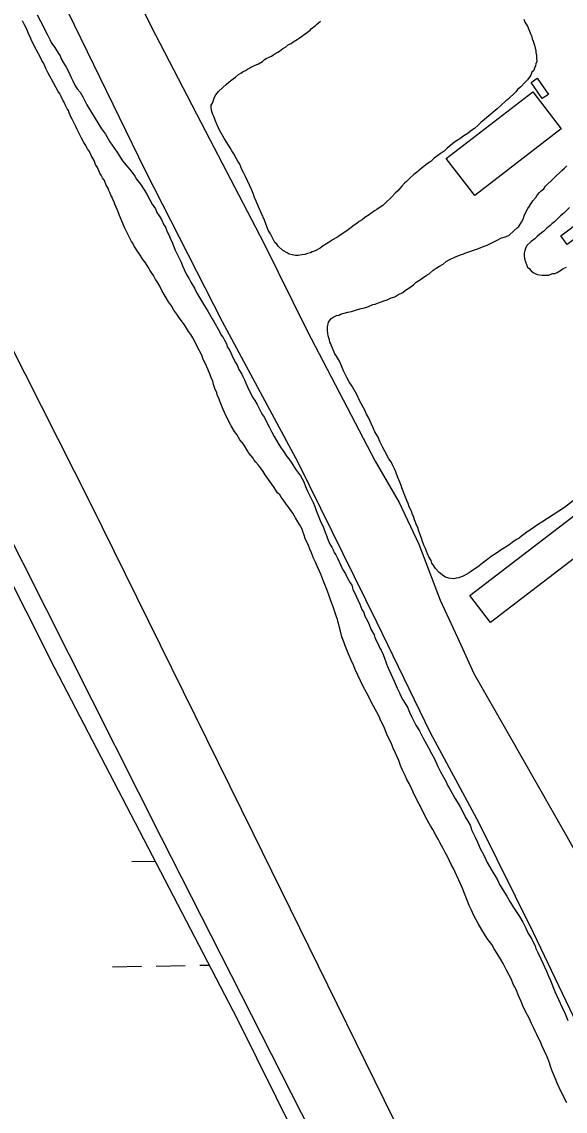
# Model space of a CAD drawing. Extents: x 3892998 to 3931244, y 278583 to 304547.
# Drawn here: x 3902956 to 3903554, y 296784 to 297982 of the extents above; entities that cross this region are included whole.
import ezdxf

# ---------------------------------------------------------------- set-up
doc = ezdxf.new("R2010")
doc.units = 0
for name, color, linetype in [('V-BLDG-OTLN', 7, 'Continuous'), ('V-LEVE-TOET', 7, 'Continuous'), ('V-SITE-VEGE', 7, 'Continuous'), ('V-TOPO-SHOR', 7, 'Continuous'), ('V-WETL-SWMP', 7, 'Continuous')]:
    doc.layers.add(name, color=color, linetype=linetype)

msp = doc.modelspace()

# ---------------------------------------------------------------- linework, layer by layer
at = {"layer": 'V-BLDG-OTLN'}
for points in [[(3903522.8, 297920.4), (3903535.2, 297902.4), (3903528.4, 297897.7), (3903516, 297915.6)], [(3903549.1, 297864.6), (3903454, 297791.1), (3903422.7, 297831.7), (3903517.8, 297905.2)], [(3903605, 297774.3), (3903555.7, 297737.3), (3903548.6, 297746.8), (3903597.9, 297783.7)], [(3903605.4, 297471), (3903628, 297441.3), (3903471.3, 297321.5), (3903448.7, 297351.2)]]:
    msp.add_lwpolyline(points, close=True, dxfattribs=at)
at = {"layer": 'V-LEVE-TOET'}
for points in [[(3901162, 299974.2), (3901399, 299759.8), (3901658.9, 299524), (3901815.7, 299379.5), (3901846.6, 299346.5), (3901998.4, 299114.9), (3902187.6, 298819.9), (3902412.7, 298453.4), (3902473.7, 298351.2), (3902537.9, 298224.5), (3902718.8, 297857.6), (3902905.5, 297488.2), (3903109.1, 297084.9), (3903307.1, 296695.6), (3903529.8, 296250), (3903654.7, 296008.4), (3903718.9, 295886.4), (3903801.4, 295746.7), (3903853.4, 295662.1)], [(3903911.6, 295725.7), (3903794.1, 295926.5), (3903743.3, 296018.1), (3903609.6, 296293.5), (3903416.1, 296671.1), (3903210.4, 297089.6), (3903031.7, 297451.9), (3902868.6, 297774.4), (3902739.2, 298027.7), (3902610.9, 298277.5), (3902501.7, 298489.7), (3902477, 298537.8), (3902453.2, 298574.3), (3902284.2, 298827.1), (3902109.8, 299098.6), (3901916, 299390.2), (3901884.2, 299434.9), (3901867, 299452.6), (3901689.4, 299603.3), (3901517.6, 299758.5), (3901285.2, 299965.8)]]:
    msp.add_lwpolyline(points, dxfattribs=at)
at = {"layer": 'V-SITE-VEGE'}
for points in [[(3903025.6, 297847.2), (3903024.1, 297849.4), (3903021.5, 297854.2), (3903016.6, 297863.8), (3903015.1, 297867), (3903012.8, 297872.1), (3903011.3, 297875.2), (3903009.8, 297877.8), (3903007.9, 297882.1), (3903007, 297884.8), (3903005.5, 297886.6), (3903003.7, 297890.2), (3903002.7, 297893.1), (3903001.2, 297895.4), (3902999, 297900.1), (3902997.5, 297903.1), (3902995.6, 297905.7), (3902991.1, 297914.2), (3902988.6, 297919.2), (3902984.9, 297925.8), (3902982.3, 297931), (3902980, 297936.3), (3902977.8, 297939.6), (3902976.4, 297943.1), (3902971.5, 297951.8), (3902966.6, 297961.5), (3902965.2, 297965), (3902963.3, 297968.9), (3902961.6, 297973.3), (3902958.6, 297978.9), (3902956.7, 297983.2)], [(3902972.8, 297989.8), (3902979.9, 297976.1), (3902981.8, 297971.8), (3902984, 297967.9), (3902986.7, 297962.8), (3902988.2, 297959.6), (3902989.7, 297957.3), (3902992, 297954.1), (3902996.1, 297947.4), (3902998, 297944.7), (3902999.1, 297941.6), (3903001.8, 297937.2), (3903004.4, 297932.5), (3903007.1, 297927.4), (3903010.1, 297920.8), (3903012, 297917.2), (3903014.6, 297911.8), (3903016.5, 297908.6), (3903019.9, 297904.7), (3903022.9, 297899.6), (3903027.4, 297890.9), (3903040.7, 297869.3), (3903043.3, 297864.6), (3903047.9, 297858.7), (3903052.8, 297850.1), (3903060.4, 297839.1), (3903066.4, 297829.3), (3903072.5, 297822.2), (3903076, 297817.8), (3903080.1, 297812.3), (3903082, 297809.2), (3903086.2, 297803.7), (3903091.1, 297796.2), (3903093.8, 297791.9), (3903096.8, 297786.4), (3903099.1, 297781.7), (3903102.9, 297776.6), (3903104.3, 297772.6), (3903107, 297768.7), (3903109.3, 297764.8), (3903111.9, 297758.9), (3903113.8, 297756.2), (3903115.6, 297751.1), (3903118.3, 297746.4), (3903119.4, 297743.2), (3903120.9, 297740.5), (3903124.6, 297731.1), (3903126.5, 297727.2), (3903128, 297723.7)], [(3903326.8, 297762.4), (3903324.4, 297760.5), (3903321.3, 297758.6), (3903313.4, 297752.2), (3903310.3, 297750.3), (3903304.4, 297746.5), (3903302.4, 297745), (3903297.7, 297742.3), (3903295.7, 297740.8), (3903286.3, 297735.1), (3903283.9, 297733.2), (3903278.5, 297730.2), (3903275.3, 297729.1), (3903273.4, 297728), (3903270.2, 297727.2), (3903267.1, 297726.1), (3903264, 297725.8), (3903259.7, 297725.1), (3903257, 297725.1), (3903253.1, 297726), (3903250, 297726.8), (3903247.7, 297728), (3903243.1, 297730.8), (3903237.7, 297735.6), (3903236.2, 297737.5), (3903234.3, 297739.5), (3903229.4, 297748.9), (3903226.8, 297753.2), (3903222.7, 297764.2), (3903216.3, 297778.7), (3903213.7, 297784.9), (3903211.8, 297788.9), (3903210.3, 297793.2), (3903208.8, 297797.1), (3903201.7, 297812), (3903199.5, 297816.3), (3903198, 297819.8), (3903195.7, 297825.7), (3903193.4, 297828.8), (3903191.6, 297832.3), (3903188.9, 297837.1), (3903187, 297840.2), (3903185.1, 297843.7), (3903178.7, 297853.6), (3903173.4, 297863), (3903171.9, 297866.5), (3903170.4, 297869.6), (3903168.6, 297873.9), (3903167.8, 297876.3), (3903167.1, 297878.2), (3903165.9, 297880.2), (3903164.8, 297883.7), (3903164.1, 297887.6), (3903164.2, 297890.7), (3903165.4, 297892.6), (3903167, 297897.3), (3903167.8, 297899.2), (3903169.4, 297901.9), (3903172.2, 297905.4), (3903177.3, 297910.3), (3903180.9, 297913.8), (3903183.3, 297915.3), (3903185.6, 297917.6), (3903190.7, 297921.4), (3903194.3, 297924.4), (3903196.6, 297925.9), (3903199.4, 297927.4), (3903201.7, 297928.6), (3903204.1, 297930.1), (3903208.8, 297932.7), (3903211.9, 297934.2), (3903216.3, 297936.1), (3903220.6, 297938.7), (3903222.6, 297940.7), (3903224.5, 297941.8), (3903228, 297943.3), (3903230.4, 297944.4), (3903233.1, 297946.3), (3903235.1, 297947.8), (3903237.5, 297949), (3903239.4, 297950.1), (3903243, 297952.7), (3903245.7, 297954.3), (3903249.3, 297957.3), (3903252, 297958.4), (3903254.4, 297960.3), (3903258.7, 297962.6), (3903261, 297964.1), (3903270.1, 297970.9), (3903272.9, 297973.2), (3903274.4, 297974.8), (3903278.4, 297977.8), (3903280, 297979.3), (3903284.3, 297982.8)], [(3903508.2, 297985.2), (3903509.3, 297982), (3903512, 297977.3), (3903515.7, 297968.3), (3903516.8, 297966), (3903517.2, 297963.6), (3903518.3, 297960.9), (3903519.8, 297956.6), (3903520.5, 297953.1), (3903521.2, 297950.8), (3903521.2, 297948.4), (3903521.9, 297945.3), (3903521.9, 297942.6), (3903522.2, 297938.7), (3903521.4, 297936), (3903520.9, 297933.7), (3903519.7, 297931.3), (3903518.9, 297928.6), (3903516.9, 297926.7), (3903515.7, 297923.6), (3903512.1, 297918.3), (3903509.4, 297916), (3903504.6, 297910.6), (3903501.1, 297907.6), (3903499.1, 297905.3), (3903490.4, 297896.9), (3903488.4, 297895.3), (3903482.9, 297890), (3903478.6, 297886.6), (3903476.6, 297884.7), (3903464.8, 297874.7), (3903460.8, 297871.3), (3903458, 297868.6), (3903453.7, 297864.8), (3903450.9, 297862.9), (3903447, 297859.9), (3903443.9, 297858), (3903441.1, 297856.1), (3903438.8, 297854.2), (3903434.8, 297851.5), (3903431.7, 297849.7), (3903423.8, 297843.2), (3903420.6, 297840.1), (3903415.9, 297837.1), (3903409.6, 297832.2), (3903405.7, 297828.7), (3903401.7, 297826.1), (3903393.1, 297819.2), (3903391.5, 297817.7), (3903387.2, 297814.3), (3903382.4, 297809.7), (3903378.9, 297806.6), (3903376.9, 297804.7), (3903373.7, 297801.3), (3903369.4, 297796.3), (3903366.6, 297793.6), (3903362.6, 297789.4), (3903355.1, 297782.2), (3903352.8, 297780.2), (3903348.8, 297777.6), (3903346.5, 297775.7), (3903343.7, 297774.2), (3903339.8, 297771.5), (3903337.8, 297770), (3903333.1, 297767), (3903330.3, 297764.3), (3903326.8, 297762.4)], [(3903269.3, 297410), (3903267.4, 297413.8), (3903266.3, 297417.4), (3903265.2, 297420.5), (3903264.1, 297424.1), (3903261.1, 297429.2), (3903259.6, 297432.2), (3903256.9, 297436.6), (3903253.9, 297441.9), (3903250.1, 297447), (3903248.6, 297449.5), (3903246.7, 297451.7), (3903245.6, 297453.5), (3903241, 297459.2), (3903239.5, 297461.8), (3903237.2, 297464.1), (3903232.6, 297470.9), (3903223.5, 297483.8), (3903221.3, 297487.7), (3903218.2, 297491.7), (3903216.3, 297494.5), (3903213.3, 297497.9), (3903211.4, 297500.1), (3903210.2, 297502.3), (3903205.7, 297507.7), (3903204.1, 297510.4), (3903200.4, 297516.4), (3903198.1, 297519.3), (3903195.8, 297522.5), (3903192.4, 297528.2), (3903189.7, 297531.6), (3903186, 297537.7), (3903181.4, 297546.9), (3903177.3, 297555.7), (3903176, 297559.4), (3903173.7, 297565.1), (3903172.6, 297568.2), (3903171.1, 297570.9), (3903170.5, 297574.2), (3903168.2, 297579), (3903166.7, 297583.3), (3903166, 297586.8), (3903163.8, 297591.6), (3903163, 297593.9), (3903160.5, 297600.3), (3903158, 297606), (3903155.3, 297610.9), (3903153.9, 297615.4), (3903149.2, 297624.3), (3903147.1, 297628.5), (3903143.8, 297634.6), (3903141.6, 297638.1), (3903139, 297641.7), (3903134.8, 297648.8), (3903129.9, 297655.2), (3903128.4, 297657.4), (3903126.5, 297660.5), (3903123, 297665), (3903120.5, 297669.7), (3903117.1, 297674.2), (3903109.9, 297686.6), (3903107.8, 297691.3), (3903104.5, 297696.8), (3903102.9, 297698.8), (3903100.7, 297703.2), (3903096.5, 297709), (3903095.5, 297711.4), (3903093.6, 297714.1), (3903091, 297718.3), (3903089.1, 297720.9), (3903085, 297727.3), (3903083.5, 297729.2), (3903081.7, 297732.1), (3903079.5, 297735.4), (3903078, 297738.7), (3903076.4, 297740.4), (3903075.4, 297742.8), (3903073.9, 297745.6), (3903069.1, 297755.2), (3903063.2, 297769.1), (3903061.7, 297773.1), (3903058, 297781.5), (3903057.3, 297784.1), (3903055.5, 297787.5), (3903055.2, 297789.5), (3903053.7, 297791.7), (3903052.5, 297794.4), (3903051.4, 297796.6), (3903050.7, 297799.1), (3903048.6, 297802.7), (3903046.6, 297807.6), (3903044.7, 297810.6), (3903043.2, 297813.6), (3903041.7, 297815.8), (3903039.2, 297821.9), (3903037, 297825.4), (3903035.2, 297829.7), (3903031.9, 297835.3), (3903030.1, 297839.4), (3903028.2, 297842.4), (3903025.6, 297847.2)], [(3903448.7, 297729.6), (3903453.8, 297731.5), (3903456.5, 297732.2), (3903464.3, 297735.6), (3903467.9, 297736.7), (3903479.6, 297742.3), (3903483.5, 297744.6), (3903486.3, 297745.3), (3903491.7, 297747.2), (3903497.3, 297752.5), (3903500.8, 297755.6), (3903502.4, 297757.1), (3903503.6, 297759), (3903505.6, 297761.7), (3903507.2, 297765.2), (3903508.4, 297768.7), (3903509.6, 297771.4), (3903512.5, 297776.8), (3903514.4, 297779.5), (3903515.3, 297781.4), (3903516.8, 297783.3), (3903518, 297785.2), (3903521.2, 297789.1), (3903522.8, 297791.4), (3903525.2, 297794.4), (3903527.2, 297796.3), (3903529.9, 297798.6), (3903531.9, 297801.3), (3903549.7, 297818.5), (3903552.9, 297821.2), (3903555.2, 297823.9)], [(3903558.3, 297777.9), (3903551.6, 297771.4), (3903548.5, 297768.8), (3903541.8, 297762.3), (3903539, 297760), (3903537, 297758.1), (3903533.5, 297755.4), (3903529.9, 297752), (3903525.6, 297748.6), (3903522.8, 297745.9), (3903520.1, 297743.6), (3903516.1, 297740.6), (3903511.4, 297736), (3903509.8, 297732.9), (3903509.3, 297730.6), (3903508.5, 297727.9), (3903508.5, 297725.1), (3903508.8, 297722), (3903509.9, 297718.1), (3903511, 297715.4), (3903512.1, 297712.2), (3903514.1, 297710.7), (3903516, 297708.3), (3903518.3, 297706.3), (3903522.9, 297704.3), (3903528.3, 297703.4), (3903531.4, 297703.4), (3903535.3, 297703.7), (3903540, 297705.2), (3903542.3, 297705.5), (3903544.7, 297706.6), (3903549.4, 297709.3), (3903551.4, 297710.8), (3903554.9, 297712.3)], [(3903402.2, 297396.9), (3903400, 297402.8), (3903398.1, 297406.7), (3903396.6, 297410.6), (3903395.5, 297414.2), (3903393.7, 297418.9), (3903392.6, 297422), (3903391.5, 297425.9), (3903390, 297428.6), (3903388.8, 297431.8), (3903387.7, 297434.5), (3903386.6, 297438.4), (3903385.5, 297440.4), (3903384.4, 297443.9), (3903382.1, 297448.6), (3903381, 297452.5), (3903379.5, 297455.6), (3903378, 297459.2), (3903373.9, 297469.7), (3903373.2, 297472.1), (3903371.7, 297476), (3903370.6, 297478.3), (3903369.5, 297481.1), (3903368, 297485), (3903367.2, 297487.3), (3903365.7, 297490.5), (3903363.5, 297494.8), (3903362, 297498.3), (3903359.7, 297501.4), (3903355.2, 297510.1), (3903352.9, 297514), (3903349.5, 297520.7), (3903347.7, 297525.4), (3903344.3, 297531.2), (3903342.4, 297535.6), (3903340.1, 297540.3), (3903337.1, 297546.9), (3903334.9, 297550.8), (3903333, 297555.1), (3903327.4, 297565.7), (3903324.7, 297571.6), (3903319.5, 297580.6), (3903316.1, 297586.1), (3903313.4, 297590.8), (3903309.6, 297598.3), (3903307.4, 297603.8), (3903305.2, 297608.9), (3903302.1, 297614.4), (3903300.2, 297617.1), (3903297.6, 297623.4), (3903296.5, 297625.7), (3903295.8, 297628.1), (3903294.6, 297630), (3903294.3, 297632.4), (3903293.6, 297634.7), (3903292.8, 297636.7), (3903292.5, 297639.8), (3903292.1, 297642.5), (3903292.2, 297646.8), (3903293.1, 297651.8), (3903296.2, 297655.7), (3903298.2, 297657.2), (3903302.1, 297659.1), (3903304.5, 297659.4), (3903306.4, 297660.5), (3903314.6, 297662.7), (3903318.5, 297663.4), (3903325.2, 297665.7), (3903329.1, 297666.8), (3903331.4, 297667.1), (3903335.3, 297668.2), (3903338.1, 297669.3), (3903342, 297671.2), (3903344.7, 297671.6), (3903347.1, 297672.7), (3903351, 297674.2), (3903354.1, 297675.3), (3903357.6, 297676.4), (3903362.3, 297678.6), (3903366.2, 297679.7), (3903369.4, 297682), (3903374.9, 297684.6), (3903378, 297686.9), (3903381.5, 297689.2), (3903386.7, 297693), (3903389.8, 297695.7), (3903393.3, 297697.9), (3903400.8, 297703.3), (3903404, 297705.1), (3903408.3, 297709), (3903411.5, 297711.2), (3903414.6, 297713.1), (3903419.3, 297715.8), (3903422.5, 297718.4), (3903426, 297720.3), (3903433.8, 297724.1), (3903438.5, 297725.9), (3903440.9, 297726.7), (3903443.2, 297727.8), (3903445.2, 297728.5), (3903448.7, 297729.6)], [(3903128, 297723.7), (3903131, 297717.8), (3903132.5, 297713.9), (3903134.4, 297709.6), (3903137.4, 297703.7), (3903140, 297699.4), (3903141.9, 297695.8), (3903145.7, 297689.2), (3903147.9, 297684.5), (3903154.7, 297673.5), (3903156.6, 297669.9), (3903158.5, 297666.8), (3903160.4, 297664), (3903165.3, 297655.4), (3903167.2, 297652.6), (3903173.3, 297641.7), (3903175.1, 297637.7), (3903177.4, 297635), (3903178.9, 297632.2), (3903180.8, 297627.9), (3903181.9, 297624.4), (3903184.6, 297620.5), (3903187.9, 297613), (3903190.9, 297607.5), (3903192.8, 297604.4), (3903194.7, 297599.7), (3903197.7, 297594.6), (3903198.8, 297591.9), (3903201.1, 297587.5), (3903202.2, 297584.8), (3903206, 297576.6), (3903207.9, 297573.4), (3903209.7, 297569.5), (3903212, 297565.6), (3903214.6, 297561.3), (3903219.2, 297552.6), (3903220.7, 297549.9), (3903222.6, 297546.8), (3903225.2, 297541.3), (3903227.8, 297536.6), (3903230.8, 297530.7), (3903233.5, 297526), (3903236.1, 297521.7), (3903238.4, 297517.3), (3903241, 297513.4), (3903243.3, 297510.3), (3903247.5, 297504), (3903249.4, 297501.6), (3903252.8, 297496.9), (3903257, 297490.2), (3903262.3, 297482.7), (3903266.1, 297476.1), (3903267.9, 297471), (3903270.2, 297465.9), (3903276.2, 297453.3), (3903278, 297449), (3903279.5, 297444.7), (3903284, 297433.8), (3903287.8, 297425.9), (3903288.9, 297422.8), (3903291.1, 297417.3), (3903292.2, 297413.8), (3903294.8, 297407.5), (3903296.7, 297404.4), (3903298.2, 297401.3), (3903299.3, 297398.5), (3903301.2, 297395.8), (3903303.1, 297392.2), (3903307.3, 297383.6), (3903308.7, 297380.1), (3903311.8, 297375), (3903313.6, 297371.1), (3903317, 297365.2), (3903318.9, 297362.4), (3903320, 297358.1), (3903323.8, 297350.3), (3903325.7, 297345.6), (3903327.5, 297341.7), (3903329.8, 297335.8), (3903332, 297332.3), (3903333.1, 297328.4), (3903336.2, 297323.3), (3903338, 297319.4), (3903339.9, 297314.3), (3903343.3, 297308), (3903344, 297304.9), (3903345.5, 297301.7), (3903347.4, 297298.2), (3903348.9, 297295.1), (3903349.6, 297293.1), (3903351.2, 297291.2), (3903353.4, 297286.4), (3903355.3, 297281), (3903356.4, 297278.2), (3903357.1, 297275.9), (3903358.2, 297273.2), (3903365.4, 297257.1), (3903368.7, 297249.3), (3903371.4, 297244.2), (3903372.5, 297241), (3903375.1, 297236.3)], [(3903562.6, 297455.6), (3903552.8, 297448), (3903528, 297431.7), (3903524.1, 297429.5), (3903520.5, 297427.2), (3903515.4, 297423.4), (3903511.9, 297421.1), (3903509.5, 297419.2), (3903505.6, 297416.6), (3903502.8, 297414.3), (3903500.1, 297412.8), (3903495.4, 297409.4), (3903491.4, 297406.7), (3903483.2, 297401.4), (3903480.4, 297399.5), (3903478, 297397.6), (3903472.2, 297394.2), (3903468.6, 297391.2), (3903462.7, 297386.6), (3903458.8, 297383.9), (3903457.2, 297382.4), (3903449.7, 297377.5), (3903447.8, 297376), (3903441.5, 297372.6), (3903439.1, 297371.8), (3903436.4, 297370.7), (3903433.7, 297370.4), (3903430.9, 297369.6), (3903427.8, 297369.7), (3903425.5, 297370.1), (3903422, 297371.3), (3903420.1, 297372.5), (3903415.1, 297376.5), (3903410.9, 297380.9), (3903408.3, 297384.8), (3903406.7, 297386.8), (3903406, 297389.5), (3903403.7, 297393.8), (3903402.2, 297396.9)], [(3903555.4, 296793.2), (3903552.4, 296798.7), (3903550.5, 296802.6), (3903548.6, 296806.1), (3903544.9, 296814.8), (3903543, 296819.5), (3903539.7, 296827.3), (3903537.8, 296832), (3903536.3, 296837.1), (3903533.7, 296843.7), (3903527.7, 296856.2), (3903526.6, 296859.4), (3903525.1, 296862.9), (3903522.5, 296868.4), (3903520.6, 296871.9), (3903518.7, 296875.8), (3903516.5, 296880.5), (3903514.6, 296884.8), (3903509.3, 296895), (3903507.1, 296899.7), (3903505.2, 296904.4), (3903501.8, 296911.9), (3903500, 296917), (3903496.2, 296923.6), (3903494.4, 296928.7), (3903489.1, 296938.9), (3903485.3, 296946.4), (3903482.7, 296950.7), (3903478.9, 296957.4), (3903475.5, 296962.5), (3903472.9, 296967.2), (3903467.9, 296973.9), (3903461.9, 296983.3), (3903457.7, 296990.4), (3903453.2, 296999), (3903450.2, 297005.7), (3903447.9, 297010), (3903446.1, 297015), (3903440.1, 297029.9), (3903430.7, 297050.7), (3903428.1, 297055.4), (3903424.3, 297063.2), (3903421.7, 297068.3), (3903419.5, 297073), (3903415.7, 297079.3), (3903413.8, 297083.2), (3903411.1, 297087.5), (3903408.1, 297093.8), (3903405.5, 297097.8), (3903400.6, 297106.4), (3903397.6, 297112.3), (3903387.4, 297132.3), (3903385.2, 297137.4), (3903381.8, 297144.4), (3903379.5, 297148.7), (3903377.7, 297153), (3903374.7, 297158.9), (3903372.4, 297164), (3903370.6, 297169.5), (3903366.8, 297177.7), (3903364.2, 297183.2), (3903362.3, 297189), (3903358.2, 297196.9), (3903354.1, 297207.1), (3903350.7, 297213.3), (3903348.8, 297218), (3903346.2, 297222.7), (3903342.8, 297229.4), (3903340.2, 297234.1), (3903338.3, 297238.4), (3903335.3, 297243.9), (3903331.5, 297251), (3903322.5, 297269.8), (3903321, 297273.7), (3903318, 297280), (3903315, 297287.8), (3903311.3, 297296.8), (3903310.2, 297300.3), (3903308, 297305.8), (3903306.5, 297312), (3903305.4, 297315.9), (3903304.3, 297320.6), (3903303.6, 297322.6), (3903303.2, 297324.9), (3903302.1, 297327.7), (3903298.4, 297338.6), (3903295.8, 297345.3), (3903294, 297350.7), (3903292.1, 297355.8), (3903286.9, 297368.7), (3903284.6, 297374.6), (3903280.9, 297382.8), (3903279, 297387.9), (3903276.8, 297392.2), (3903274.5, 297398.1), (3903272.7, 297402), (3903270.8, 297407.4), (3903269.3, 297410)], [(3903375.1, 297236.3), (3903380, 297228.5), (3903382.3, 297223), (3903384.9, 297217.5), (3903389.4, 297208.5), (3903393.2, 297202.2), (3903397.3, 297194.4), (3903403, 297184.2), (3903406.4, 297177.5), (3903409.8, 297171.6), (3903413.5, 297163), (3903416.5, 297157.1), (3903422.6, 297146.1), (3903424.1, 297142.6), (3903426.3, 297138.7), (3903432, 297128.1), (3903434.6, 297124.2), (3903438, 297118.7), (3903440.3, 297114.7), (3903443.7, 297107.7), (3903446.3, 297103), (3903449, 297098.6), (3903450.8, 297092.8), (3903454.6, 297085.3), (3903457.2, 297079.9), (3903460.2, 297072.8), (3903464, 297065.7), (3903466.2, 297060.7), (3903467.7, 297057.5), (3903473, 297048.5), (3903474.9, 297045), (3903476.8, 297042.2), (3903479.4, 297037.5), (3903481.3, 297033.2), (3903489.2, 297020.6), (3903492.6, 297014.7), (3903496.8, 297008), (3903503.2, 296998.2), (3903507, 296991.9), (3903510.4, 296985.3), (3903512.6, 296980.2), (3903516.8, 296973.1), (3903517.5, 296971.2), (3903520.6, 296965.7), (3903521.3, 296962.9), (3903523.5, 296958.6), (3903526.9, 296951.6), (3903528.8, 296946.9), (3903532.9, 296937.9), (3903535.2, 296932.4), (3903537.4, 296927.7), (3903542.3, 296915.5), (3903550.1, 296897.9), (3903553.5, 296890.9), (3903556.5, 296883.8)]]:
    msp.add_lwpolyline(points, dxfattribs=at)
at = {"layer": 'V-TOPO-SHOR'}
for points in [[(3903043.3, 298087.8), (3903097.9, 297977.7), (3903157.7, 297862.1), (3903222.2, 297738.6), (3903269.8, 297642.4), (3903344.7, 297498.9), (3903371, 297453.5), (3903392.4, 297407.5), (3903403.3, 297379.7), (3903415.9, 297345.9), (3903435, 297304.8), (3903453, 297265.5), (3903490.9, 297199.5), (3903553.8, 297088.6), (3903584.7, 297034.1), (3903592.2, 297016), (3903608.9, 296976.1), (3903656.5, 296881.7), (3903730.4, 296746.6)], [(3903006.3, 297993.1), (3903091, 297819.4), (3903176.3, 297652.4), (3903259.5, 297498), (3903346.5, 297321.3), (3903405.1, 297200.3), (3903458.6, 297101), (3903518.3, 296980.6), (3903590.2, 296830), (3903671, 296679.2), (3903731.9, 296552.8), (3903818.3, 296377.3), (3903910.6, 296196.4), (3903999, 296026.3), (3904087.6, 295876), (3904168, 295732.4), (3904199.5, 295678.5)]]:
    msp.add_lwpolyline(points, dxfattribs=at)
at = {"layer": 'V-WETL-SWMP'}
for p, q in [((3902800, 297652.3), (3902991.2, 297272.4)), ((3902991.2, 297272.4), (3903192.8, 296885.4)), ((3903077, 297058.6), (3903102.3, 297059)), ((3903055.6, 296942.8), (3903087.6, 296943.3)), ((3903103.6, 296943.6), (3903135.6, 296944.1)), ((3903151.6, 296944.4), (3903161.9, 296944.6)), ((3903192.8, 296885.4), (3903498.5, 296268.7))]:
    msp.add_line(p, q, dxfattribs=at)

doc.saveas('drawing.dxf')
